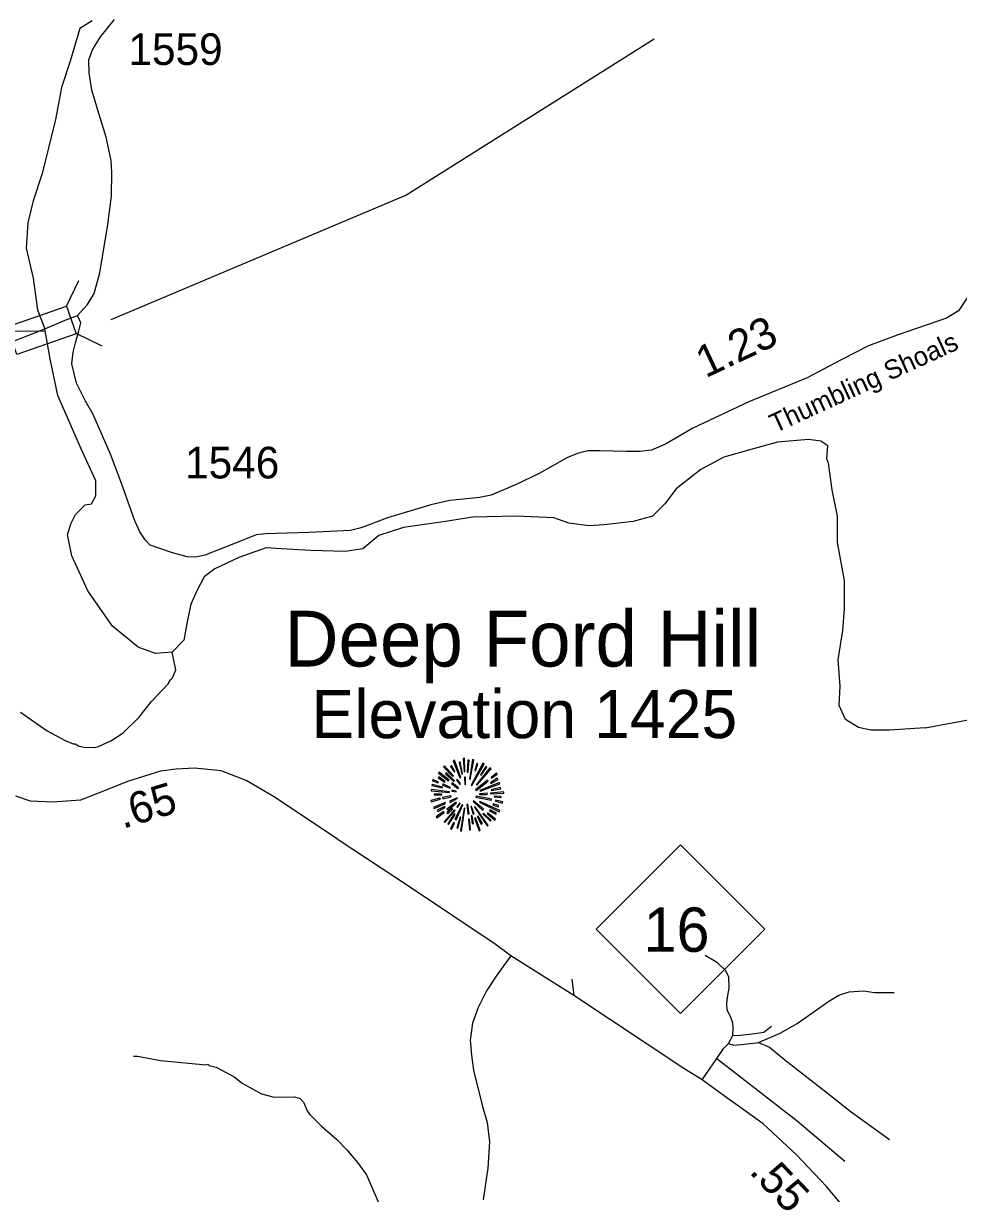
# Model space of a CAD drawing. Extents: x 1248089 to 1457196, y 820910 to 988753.
# Drawn here: x 1332844 to 1336533, y 907969 to 912588 of the extents above; entities that cross this region are included whole.
import ezdxf

# ---------------------------------------------------------------- set-up
doc = ezdxf.new("R2010")
doc.units = 0
for name, color, linetype in [('Exist Geographical Mountain Summit CELL', 7, 'Continuous'), ('Exist Geographical Mountain Summit Elevation Number Label', 7, 'Continuous'), ('Exist Geographical Mountain Summit Label', 7, 'Continuous'), ('Exist Hydrographic Misc Water Feature', 7, 'Continuous'), ('Exist Hydrographic River Shore', 7, 'Continuous'), ('Exist Road Non-System Type 51', 7, 'Continuous'), ('Exist Road Primary NC Attributed', 7, 'Continuous'), ('Exist Road Primary NC Shield CELL', 7, 'Continuous'), ('Exist Road Primary NC Shield Number Label', 7, 'Continuous'), ('Exist Road Secondary Structure Standard Bridge CELL', 7, 'Continuous'), ('Exist Road Secondary Structure Standard Bridge Number Label', 7, 'Continuous'), ('Exist Road Secondary Type 51 Attributed', 7, 'Continuous'), ('Exist Road Secondary Type 51 Label', 7, 'Continuous'), ('Prop CMT Slope Fill', 7, 'Continuous'), ('Prop GRAU CAT1 Cell', 7, 'Continuous'), ('Prop Lane Lines', 7, 'Continuous')]:
    doc.layers.add(name, color=color, linetype=linetype)

msp = doc.modelspace()

# ---------------------------------------------------------------- linework, layer by layer
at = {"layer": 'Exist Geographical Mountain Summit CELL'}
for points in [[(1334501.4, 909653.3), (1334537.4, 909615.8), (1334540.7, 909618.3), (1334505.5, 909658)], [(1334529, 909654.7), (1334544.7, 909632.9), (1334546.5, 909634.4), (1334533.1, 909658.7)], [(1334539.9, 909676.5), (1334566.1, 909609.6), (1334569, 909610.7), (1334545.1, 909679.1)], [(1334573.8, 909624.5), (1334576.3, 909625.3), (1334567.2, 909673.2), (1334562.9, 909672.1)], [(1334578.5, 909685.9), (1334582.5, 909634), (1334585.7, 909634.4), (1334584.3, 909687)], [(1334594.5, 909631.8), (1334598.4, 909631.8), (1334602.1, 909679.1), (1334596.6, 909679.1)], [(1334606.5, 909603.4), (1334621.4, 909680.5), (1334615.9, 909682.3), (1334603.2, 909604.2)], [(1334609.7, 909581.7), (1334612.7, 909579.8), (1334661.3, 909664.5), (1334655.9, 909668.2)], [(1334624.2, 909638.7), (1334627.6, 909637.6), (1334637, 909664.5), (1334632.3, 909666.3)], [(1334668.2, 909654.7), (1334647.2, 909621.3), (1334650.1, 909620.1), (1334672.6, 909651.5)], [(1334480, 909609.6), (1334505.8, 909593.3), (1334508, 909595.9), (1334482.9, 909613.6)], [(1334481.1, 909628.5), (1334520.7, 909598), (1334522.9, 909600.2), (1334484.7, 909632.9)], [(1334509.4, 909625.6), (1334542.1, 909596.6), (1334544.3, 909598.7), (1334512.3, 909630.7)], [(1334583.9, 909612.6), (1334585.3, 909583.5), (1334588, 909583.8), (1334588, 909612.9)], [(1334630.8, 909583.1), (1334633, 909580.9), (1334688.6, 909645.2), (1334684.6, 909650)], [(1334688.6, 909611.1), (1334690.4, 909608.6), (1334713.3, 909624.9), (1334709.7, 909628.5)], [(1334452.7, 909558.4), (1334524.7, 909551.5), (1334525, 909554.4), (1334452.7, 909563.4)], [(1334455.3, 909579.4), (1334496.7, 909570), (1334497.8, 909573.3), (1334456.4, 909584.2)], [(1334458.2, 909598.7), (1334480.7, 909590), (1334481.8, 909592.9), (1334459.7, 909603.8)], [(1334496.7, 909581.7), (1334527.2, 909569.7), (1334528.4, 909571.8), (1334498.9, 909585.7)], [(1334533.1, 909587.1), (1334558.2, 909568.2), (1334560.3, 909571.1), (1334535.6, 909590.3)], [(1334552.7, 909600.2), (1334566.5, 909583.8), (1334568.6, 909586), (1334556, 909603.1)], [(1334627.6, 909563.1), (1334629.4, 909560.6), (1334678, 909596.6), (1334674.8, 909600.9)], [(1334644.6, 909560.2), (1334645.7, 909558), (1334723.8, 909586.7), (1334722, 909591.4)], [(1334688.6, 909588.2), (1334716.2, 909603.1), (1334713.3, 909608.2), (1334687.2, 909590.7)], [(1334690.4, 909560.2), (1334727.2, 909566.8), (1334725.7, 909572.2), (1334689, 909562.4)], [(1334451.3, 909520.6), (1334452.7, 909515.5), (1334488.7, 909526.1), (1334486.5, 909529.3)], [(1334464.8, 909541), (1334494.5, 909542.4), (1334494.5, 909546), (1334463.7, 909546)], [(1334497.1, 909531.9), (1334498.2, 909527.1), (1334531.3, 909535.5), (1334530.6, 909539.2)], [(1334524.7, 909517.7), (1334526.9, 909513), (1334555.6, 909528.2), (1334554.5, 909531.5)], [(1334533.4, 909557.3), (1334550.5, 909555.1), (1334550.9, 909557.3), (1334534.2, 909561.6)], [(1334617.8, 909516.6), (1334656.3, 909481.3), (1334658.8, 909485.7), (1334619.6, 909518.8)], [(1334629, 909533.7), (1334689.7, 909521.7), (1334690.8, 909526.1), (1334630.1, 909537.3)], [(1334642.8, 909514.1), (1334721, 909475.9), (1334722.8, 909481.3), (1334644.3, 909517)], [(1334643.6, 909547.5), (1334643.6, 909544.6), (1334673.7, 909544.6), (1334674.4, 909549.7)], [(1334686.8, 909546.4), (1334739.1, 909549.7), (1334739.5, 909554.4), (1334687.2, 909549.7)], [(1334701.7, 909534.4), (1334728.2, 909532.2), (1334728.2, 909536.6), (1334702.1, 909537.6)], [(1334705.7, 909517.3), (1334734, 909510), (1334734.7, 909515.5), (1334706.7, 909521.7)], [(1334461.1, 909492.9), (1334463.7, 909488.3), (1334509.1, 909508.2), (1334507.6, 909513)], [(1334472.4, 909456.3), (1334475.3, 909452.3), (1334503.6, 909473.4), (1334501, 909476.6)], [(1334478.6, 909477), (1334507.6, 909493.7), (1334505.5, 909497.3), (1334476.4, 909482)], [(1334503.3, 909436.6), (1334506.2, 909434.1), (1334546.9, 909481.7), (1334544, 909483.9)], [(1334518.6, 909468), (1334537.8, 909486.1), (1334534.5, 909488.3), (1334514.1, 909471.2)], [(1334514.9, 909486.5), (1334517.8, 909482.8), (1334552.3, 909511.2), (1334550.5, 909513.7)], [(1334546.5, 909446.5), (1334550.9, 909444.7), (1334577.4, 909503.1), (1334574.9, 909503.9)], [(1334553.4, 909495.9), (1334556.7, 909492.9), (1334566.8, 909509.3), (1334565, 909510.8)], [(1334567.9, 909401.1), (1334572.7, 909399.9), (1334585.3, 909489.3), (1334582.1, 909490.1)], [(1334593.4, 909505), (1334597.4, 909468), (1334601.8, 909468.2), (1334596.6, 909505.7)], [(1334609.4, 909496.3), (1334618.1, 909466.4), (1334622.1, 909468.2), (1334611.5, 909497.3)], [(1334623.9, 909494), (1334674.4, 909419.2), (1334678, 909422.1), (1334626.4, 909495.1)], [(1334656.3, 909468.2), (1334686.4, 909439.2), (1334689.7, 909441.8), (1334658.5, 909470.8)], [(1334673, 909469), (1334703.5, 909443.2), (1334706.7, 909446.8), (1334674.8, 909471.6)], [(1334682.1, 909479.9), (1334707.1, 909466.8), (1334709.7, 909470.5), (1334684.3, 909483.9)], [(1334696.2, 909503.9), (1334717.3, 909495.9), (1334719.1, 909500.3), (1334697.7, 909507.1)], [(1334543.3, 909468), (1334518.2, 909428.7), (1334521.4, 909426.1), (1334547.3, 909465.7)], [(1334528.4, 909409.4), (1334533.1, 909406.5), (1334544, 909431.2), (1334540.7, 909433.4)], [(1334558.2, 909411.2), (1334570.1, 909454.1), (1334566.5, 909454.5), (1334553.7, 909412.2)], [(1334599.6, 909446.5), (1334603.2, 909404), (1334607.2, 909405), (1334603.9, 909446.5)], [(1334619.2, 909429.7), (1334613.7, 909459.6), (1334610.5, 909459.6), (1334614.9, 909428.7)], [(1334623.9, 909451.2), (1334641.4, 909401.4), (1334645.7, 909403.2), (1334626.8, 909451.9)], [(1334634.4, 909457), (1334650.4, 909427.5), (1334654.5, 909429.7), (1334638.1, 909458.5)]]:
    msp.add_lwpolyline(points, close=True, dxfattribs=at)
at = {"layer": 'Exist Hydrographic Misc Water Feature'}
for points in [[(1332352.2, 911725.5), (1332456.7, 911720.5), (1332543, 911714.8), (1332589, 911697.5), (1332612, 911640), (1332612, 911553.7), (1332617.7, 911375.3), (1332652.2, 911346.5), (1332796, 911375.3), (1332929.9, 911373.4)], [(1332832.7, 909869), (1332937.5, 909794.9), (1333008.4, 909756.8), (1333040.1, 909743.9), (1333048.1, 909743.7), (1333063.8, 909735.2), (1333083.7, 909730.7), (1333123.7, 909729.5), (1333139.8, 909733.1), (1333188.5, 909755.6), (1333237.4, 909788.2), (1333299.1, 909848.4), (1333348.9, 909910.9), (1333414.9, 909981), (1333423.4, 909996.8), (1333431.6, 910004.5), (1333444.5, 910036.1), (1333430.7, 910106.7)], [(1333277.6, 908511.4), (1333293.6, 908510.9), (1333385.1, 908494.3), (1333564.6, 908477.1), (1333570.7, 908479), (1333576.6, 908474.8), (1333604.4, 908468), (1333675.4, 908429.9), (1333706.7, 908405), (1333783.5, 908362.8), (1333833.2, 908349.4), (1333913.3, 908351.1), (1333935.2, 908344.4), (1333948.7, 908330.1), (1333963.8, 908295.6), (1333973.4, 908281.4), (1334018.1, 908236.1), (1334080.6, 908182.2), (1334119.5, 908141.1), (1334162.2, 908091.9), (1334196.7, 908042.9), (1334260.7, 907897.1)]]:
    msp.add_lwpolyline(points, dxfattribs=at)
at = {"layer": 'Exist Hydrographic River Shore'}
for points in [[(1333115.5, 912598.9), (1333066.8, 912567.6), (1333028.6, 912439), (1332993.9, 912334.7), (1332969.6, 912209.5), (1332917.1, 911995.9), (1332882.4, 911888.2), (1332861.5, 911801.3), (1332854.6, 911700.4), (1332882.4, 911582.2), (1332899.8, 911457.1), (1332928.2, 911382.5)], [(1336401, 909808), (1336260.4, 909798.4), (1336187.5, 909798.4), (1336138.8, 909808.8), (1336086.7, 909840.1), (1336062.4, 909895.7), (1336065.9, 909972.2), (1336058.9, 910076.5), (1336076.3, 910191.2), (1336083.2, 910278.1), (1336083.2, 910389.4), (1336055.5, 910538.9), (1336055.5, 910643.2), (1336034.6, 910747.4), (1336020.7, 910851.7), (1336013.8, 910869.1), (1336017.2, 910921.3), (1335989.4, 910938.6), (1335940.8, 910945.6), (1335819.2, 910935.2), (1335718.5, 910907.4), (1335607.3, 910876.1), (1335517, 910827.4), (1335419.7, 910750.9), (1335374.6, 910691.8), (1335325.9, 910643.2), (1335249.5, 910622.3), (1335134.9, 910608.4), (1335075.8, 910604.9), (1334995.9, 910615.3), (1334936.9, 910636.2), (1334787.5, 910643.2), (1334617.3, 910639.7), (1334509.6, 910622.3), (1334342.9, 910598), (1334245.6, 910566.7), (1334183.1, 910514.5), (1334113.6, 910504.1), (1333978.1, 910507.6), (1333860, 910514.5), (1333800.9, 910518), (1333693.3, 910479.8), (1333599.5, 910434.6), (1333556.3, 910403.4), (1333528.5, 910347.8), (1333504.2, 910295.6), (1333490.3, 910226.1), (1333476.4, 910153.1), (1333430.7, 910106.7), (1333365.3, 910100.9), (1333295.8, 910125.3), (1333195, 910208.7), (1333097.8, 910347.8), (1333035.2, 910486.8), (1333017.9, 910570.2), (1333031.8, 910615.4), (1333049.1, 910650.2), (1333087.4, 910688.4), (1333111.7, 910691.9), (1333129, 910723.2), (1333129, 910782.3), (1333070, 910910.9), (1332979.7, 911119.5), (1332948.6, 911263.9), (1332928.2, 911382.5)], [(1336401, 909808), (1336585.6, 909841.9), (1336754.8, 909860.4), (1336957.9, 909838.8), (1337136.3, 909804.9), (1337259.4, 909749.5)]]:
    msp.add_lwpolyline(points, dxfattribs=at)
at = {"layer": 'Exist Road Non-System Type 51'}
for points in [[(1335642.8, 908592.4), (1335644.2, 908622.9), (1335642.8, 908641), (1335634.4, 908664.6), (1335620.6, 908692.4), (1335619.2, 908718.8), (1335621.9, 908742.4), (1335628.9, 908779.9), (1335627.5, 908823), (1335615, 908848), (1335581.7, 908879.9), (1335533.1, 908909.1)], [(1335007.4, 908814.6), (1335015.7, 908750.7)], [(1335744, 908565.3), (1335830, 908601.4), (1335896.7, 908640.3), (1335918.9, 908655.6), (1335977.1, 908696.6), (1336021.5, 908728.6), (1336060.4, 908752.2), (1336102, 908764.7), (1336158.9, 908768.9), (1336202, 908761.9), (1336279.7, 908761.9)], [(1335626, 908561.1), (1335642.8, 908592.4)], [(1335642.8, 908592.4), (1335671.9, 908593.8), (1335730.2, 908600.7), (1335764.9, 908606.3), (1335778.8, 908616), (1335795.5, 908629.9)], [(1335579, 908502.2), (1335607.9, 908543.1), (1335626, 908561.1)], [(1335626, 908561.1), (1335646.8, 908554.2), (1335675.9, 908557), (1335746.7, 908565.3)], [(1335744, 908565.3), (1335786.9, 908546.6), (1335848, 908496.6), (1336003.5, 908375.7), (1336110.3, 908291), (1336261.4, 908181.8)], [(1335521.7, 908417.6), (1335579, 908502.2)], [(1335579, 908502.2), (1335896.9, 908256.3), (1336084.1, 908097.1)]]:
    msp.add_lwpolyline(points, dxfattribs=at)
at = {"layer": 'Exist Road Primary NC Attributed'}
for points in [[(1334766.3, 908907.7), (1334705.1, 908953.6), (1334366.8, 909179.5), (1334085, 909365.7), (1334077.4, 909372.4), (1333830, 909536.1), (1333722.3, 909600), (1333624.5, 909637.9), (1333518.8, 909647.9), (1333447, 909643.9), (1333385.1, 909635.9), (1333254.2, 909596), (1333166.4, 909560.1), (1333068.7, 909522.1), (1332959, 909514.1), (1332871.2, 909518.1), (1332813.3, 909538.1)], [(1336661.4, 906814.7), (1336516.4, 907126.5), (1336382, 907436.3), (1336296.2, 907611), (1336209.7, 907750.3), (1336101, 907891.1), (1336012.5, 907996.3), (1335893.8, 908121.1), (1335763.1, 908243.9), (1335589.6, 908367.7), (1335521.7, 908417.6), (1335449.6, 908462.6), (1335015.7, 908750.7), (1334766.3, 908907.7)]]:
    msp.add_lwpolyline(points, dxfattribs=at)
at = {"layer": 'Exist Road Primary NC Shield CELL'}
msp.add_lwpolyline([(1335103.4, 909013), (1335436.4, 909346), (1335769.4, 909013), (1335436.4, 908680)], close=True, dxfattribs=at)
at = {"layer": 'Exist Road Secondary Structure Standard Bridge CELL'}
for p, q in [((1333013.7, 911471.7), (1333062.7, 911573.7)), ((1333051.1, 911364.9), (1333153.1, 911315.8))]:
    msp.add_line(p, q, dxfattribs=at)
msp.add_lwpolyline([(1332779.6, 911390.1), (1333013.5, 911472.2), (1333051.8, 911362.9), (1332817.9, 911280.8)], close=True, dxfattribs=at)
at = {"layer": 'Exist Road Secondary Structure Standard Bridge Number Label'}
msp.add_lwpolyline([(1333190.3, 911420), (1334351.9, 911910.1), (1335332, 912527.2)], dxfattribs=at)
at = {"layer": 'Exist Road Secondary Type 51 Attributed'}
for points in [[(1333057.4, 911435.3), (1333096.1, 911478.9), (1333122.4, 911521.6), (1333145.4, 911603.9), (1333176.6, 911794.7), (1333191.4, 911905.8), (1333193.1, 911999.5), (1333189.8, 912047.2), (1333170.1, 912139.3), (1333142.1, 912228.1), (1333114.2, 912325.2), (1333102.7, 912392.6), (1333101.2, 912444.3), (1333116, 912483.8), (1333147.2, 912534.8), (1333203.1, 912603.9)], [(1336583.7, 911528.4), (1336532.8, 911453.1), (1336485.3, 911424.9), (1336409.6, 911397.9), (1336291.5, 911358.1), (1336178.6, 911315.7), (1336070.8, 911260.5), (1335935.5, 911189.2), (1335705.8, 911094.2), (1335485.1, 910990.2), (1335377.3, 910927.3), (1335321.5, 910903.1), (1335277.9, 910897.9), (1335222.7, 910897.9), (1335118.7, 910900.5), (1335070, 910900.5), (1335034, 910891.5), (1334990.4, 910874.8), (1334878, 910810.9), (1334788.2, 910768.6), (1334689.4, 910726.2), (1334643.2, 910717.2), (1334526.4, 910704.3), (1334450.7, 910687.6), (1334280, 910636.3), (1334176.1, 910596.5), (1334134.6, 910586.3), (1333971.6, 910578.5), (1333797.1, 910573.4), (1333762.5, 910569.6), (1333667.5, 910531), (1333559.7, 910488.6), (1333523.8, 910480.9), (1333490.4, 910482.2), (1333427.5, 910500.2), (1333344.1, 910528.5), (1333323.6, 910549), (1333303.2, 910580.8), (1333282.7, 910624.4), (1333227.5, 910779.8), (1333186.7, 910888.4), (1333118.7, 911043.8), (1333089.2, 911096.4), (1333053.3, 911168.3), (1333035.3, 911244.1), (1333040.4, 911290.3), (1333049.4, 911327.6), (1333062.2, 911375.1), (1333069.9, 911405.9), (1333057.4, 911435.3)], [(1332928.2, 911382.5), (1333008.9, 911417), (1333057.4, 911435.3)], [(1332369.6, 910631.7), (1332414.8, 910719.7), (1332495.2, 910920.8), (1332595.7, 911137.1), (1332633.4, 911212.5), (1332666.1, 911242.7), (1332708.8, 911282.9), (1332778.1, 911323.5), (1332928.2, 911382.5)], [(1334766.3, 908907.7), (1334712.1, 908831.4), (1334670.5, 908769), (1334638.2, 908703.1), (1334616.2, 908641.9), (1334606.9, 908574.4), (1334611.5, 908515.4), (1334619.6, 908455.3), (1334653.1, 908317.8), (1334673.9, 908249.6), (1334682.1, 908173), (1334676.3, 908069), (1334657.8, 907944.2)]]:
    msp.add_lwpolyline(points, dxfattribs=at)

# ---------------------------------------------------------------- texts
at = {"layer": 'Exist Geographical Mountain Summit Elevation Number Label'}
msp.add_text('Elevation 1425', height=190, dxfattribs=at).set_placement((1333979.3, 909766.7))
at = {"layer": 'Exist Geographical Mountain Summit Label'}
msp.add_text('Deep Ford Hill', height=220, dxfattribs=at).set_placement((1333874.4, 910049.5))
at = {"layer": 'Exist Road Primary NC Shield Number Label'}
msp.add_text('16', height=175, dxfattribs=at).set_placement((1335290.5, 908923.3))
at = {"layer": 'Exist Road Secondary Type 51 Label'}
msp.add_text('Thumbling Shoals', height=75, rotation=24.6395, dxfattribs=at).set_placement((1335809.6, 910969.9))
at = {"layer": 'Prop CMT Slope Fill'}
for s, rotation, p in [('.65', 16.9604, (1333236, 909408.3)), ('.55', 313.5688, (1335704, 908052.4))]:
    msp.add_text(s, height=125, rotation=rotation, dxfattribs=at).set_placement(p)
at = {"layer": 'Prop GRAU CAT1 Cell'}
msp.add_text('1.23', height=125, rotation=25.2345, dxfattribs=at).set_placement((1335535.4, 911186.8))
at = {"layer": 'Prop Lane Lines'}
for s, p in [('1559', (1333257.8, 912424.2)), ('1546', (1333481.4, 910792))]:
    msp.add_text(s, height=125, dxfattribs=at).set_placement(p)

doc.saveas('drawing.dxf')
